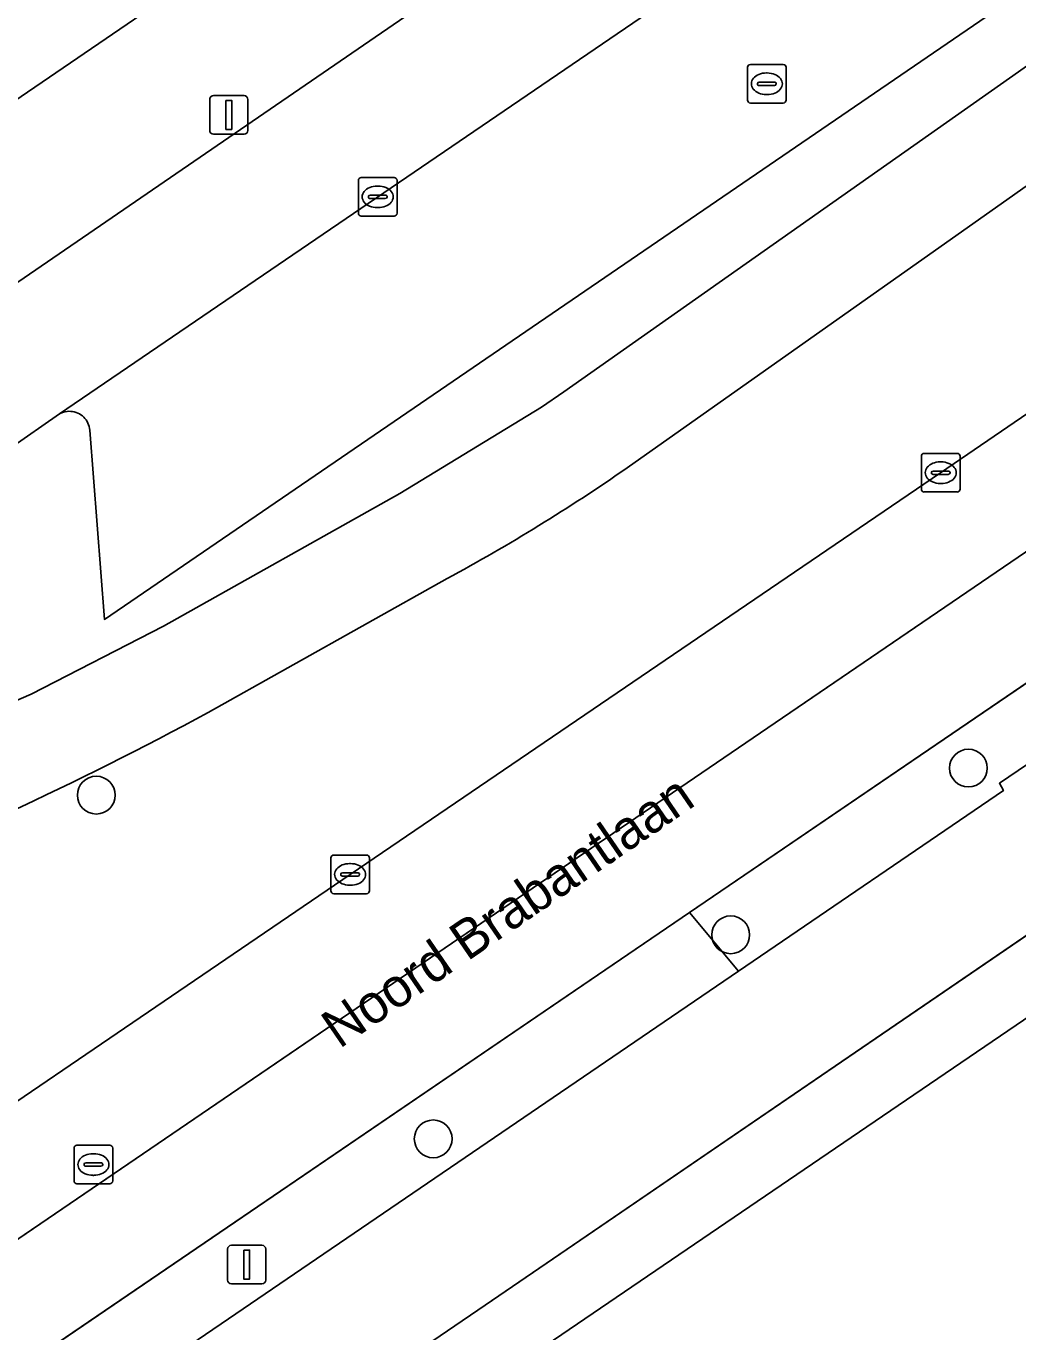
# Model space of a CAD drawing. Extents: x 157445 to 158888, y 383061 to 384688.
# Drawn here: x 158632.43 to 158658.1, y 383673.97 to 383707.79 of the extents above; entities that cross this region are included whole.
import ezdxf

# ---------------------------------------------------------------- set-up
doc = ezdxf.new("R2010")
doc.units = 0
for name, color, linetype in [('IMGEO_Berm_groen', 7, 'Continuous'), ('IMGEO_Boom', 7, 'Continuous'), ('IMGEO_Fietspad_gesloten', 7, 'Continuous'), ('IMGEO_Groenvoorziening', 7, 'Continuous'), ('IMGEO_Haag', 7, 'Continuous'), ('IMGEO_Kolk', 7, 'Continuous'), ('IMGEO_Lichtmast', 7, 'Continuous'), ('IMGEO_Openbare_ruimte_label', 7, 'Continuous'), ('IMGEO_OVBaan_gesloten', 7, 'Continuous'), ('IMGEO_Pand', 7, 'Continuous'), ('IMGEO_Parkeervlak_open', 7, 'Continuous'), ('IMGEO_Rijbaan_lokaal_open', 7, 'Continuous'), ('IMGEO_Rijbaan_regionaal_gesloten', 7, 'Continuous'), ('IMGEO_Rioolput', 7, 'Continuous'), ('IMGEO_Voetpad_open', 7, 'Continuous')]:
    doc.layers.add(name, color=color, linetype=linetype)

msp = doc.modelspace()

# ---------------------------------------------------------------- linework, layer by layer
at = {"layer": 'IMGEO_Berm_groen'}
for points in [[(158529.635, 383610.058), (158533.912, 383612.972), (158549.163, 383623.387), (158564.436, 383633.769), (158577.223, 383642.513), (158594.161, 383654.025), (158610.268, 383664.997), (158625.531, 383675.407), (158640.814, 383685.819), (158656.102, 383696.222), (158659.587, 383698.599), (158660.833, 383699.452), (158662.926, 383700.885), (158661.61, 383702.847), (158659.173, 383704.25), (158658.02, 383703.436), (158647.99, 383696.349)], [(158643.328, 383693.481), (158637.141, 383690.014)], [(158534.043, 383603.699), (158614.863, 383658.766), (158650.87, 383683.315), (158649.601, 383684.834), (158542.718, 383612.011), (158532.907, 383605.325), (158500, 383582.902), (158421.837, 383529.639), (158421.008, 383529.093)]]:
    msp.add_lwpolyline(points, dxfattribs=at)
for centre, radius, start, end in [((158619.496, 383737.443), 50.006, 298.462, 304.7366), ((158596.432, 383764.743), 85.098, 290.7876, 298.57927)]:
    msp.add_arc(centre, radius, start, end, dxfattribs=at)
at = {"layer": 'IMGEO_Boom'}
for centre in [(158656.821, 383688.573), (158634.246, 383687.872), (158650.668, 383684.255), (158642.967, 383678.971)]:
    msp.add_circle(centre, 0.489, dxfattribs=at)
at = {"layer": 'IMGEO_Fietspad_gesloten'}
for points in [[(158679.399, 383721.322), (158677.463, 383720.002), (158677.446, 383719.989), (158673.107, 383717.176), (158672.871, 383716.996), (158659.434, 383707.528), (158646.351, 383698.32), (158645.771, 383697.923), (158642.101, 383695.683), (158635.984, 383692.252), (158632.559, 383690.485), (158625.975, 383687.642), (158625.07, 383687.28), (158622.291, 383686.109), (158619.533, 383684.885), (158594.652, 383667.82), (158523.57, 383619.052), (158500, 383602.881), (158449.207, 383568.025), (158400.089, 383534.274), (158395.677, 383531.318), (158383.866, 383523.103)], [(158647.99, 383696.349), (158658.02, 383703.436), (158659.173, 383704.25), (158670.378, 383712.16), (158673.126, 383714.078)], [(158637.141, 383690.014), (158643.328, 383693.481)]]:
    msp.add_lwpolyline(points, dxfattribs=at)
for centre, radius, start, end in [((158619.496, 383737.443), 50.006, 298.462, 304.7366), ((158596.432, 383764.743), 85.098, 290.7876, 298.57927)]:
    msp.add_arc(centre, radius, start, end, dxfattribs=at)
at = {"layer": 'IMGEO_Groenvoorziening'}
msp.add_lwpolyline([(158657.729, 383687.991), (158657.626, 383688.179), (158660.551, 383690.171), (158659.914, 383691.135), (158659.584, 383691.635), (158649.601, 383684.834), (158650.87, 383683.315)], close=True, dxfattribs=at)
at = {"layer": 'IMGEO_Haag'}
msp.add_lwpolyline([(158657.729, 383687.991), (158657.626, 383688.179), (158660.551, 383690.171), (158659.914, 383691.135), (158659.584, 383691.635), (158649.601, 383684.834), (158650.87, 383683.315)], close=True, dxfattribs=at)
at = {"layer": 'IMGEO_Kolk'}
for p, q in [((158641.104, 383703.867), (158641.956, 383703.867)), ((158641.029, 383702.941), (158641.029, 383703.793)), ((158641.517, 383703.647), (158641.542, 383703.647)), ((158642.03, 383703.793), (158642.03, 383702.941)), ((158641.288, 383703.361), (158641.288, 383703.373)), ((158641.726, 383703.324), (158641.328, 383703.324)), ((158641.331, 383703.41), (158641.729, 383703.41)), ((158641.772, 383703.373), (158641.772, 383703.361)), ((158641.956, 383702.867), (158641.104, 383702.867)), ((158641.54, 383703.087), (158641.515, 383703.087)), ((158655.604, 383695.797), (158655.604, 383696.649)), ((158655.679, 383696.723), (158656.531, 383696.723)), ((158656.092, 383696.503), (158656.117, 383696.503)), ((158656.605, 383696.649), (158656.605, 383695.797)), ((158655.863, 383696.217), (158655.863, 383696.229)), ((158656.301, 383696.18), (158655.903, 383696.18)), ((158655.906, 383696.266), (158656.304, 383696.266)), ((158656.347, 383696.229), (158656.347, 383696.217)), ((158656.531, 383695.723), (158655.679, 383695.723)), ((158656.115, 383695.943), (158656.09, 383695.943)), ((158640.391, 383686.32), (158641.243, 383686.32)), ((158640.316, 383685.394), (158640.316, 383686.246)), ((158640.804, 383686.1), (158640.829, 383686.1)), ((158641.317, 383686.246), (158641.317, 383685.394)), ((158640.575, 383685.814), (158640.575, 383685.826)), ((158641.013, 383685.777), (158640.615, 383685.777)), ((158640.618, 383685.863), (158641.016, 383685.863)), ((158641.059, 383685.826), (158641.059, 383685.814)), ((158641.243, 383685.32), (158640.391, 383685.32)), ((158640.827, 383685.54), (158640.802, 383685.54))]:
    msp.add_line(p, q, dxfattribs=at)
for points in [[(158641.104, 383703.867), (158641.956, 383703.867)], [(158641.029, 383702.941), (158641.029, 383703.793)], [(158642.03, 383703.793), (158642.03, 383702.941)], [(158641.956, 383702.867), (158641.104, 383702.867)], [(158655.604, 383695.797), (158655.604, 383696.649)], [(158655.679, 383696.723), (158656.531, 383696.723)], [(158656.605, 383696.649), (158656.605, 383695.797)], [(158656.531, 383695.723), (158655.679, 383695.723)], [(158640.391, 383686.32), (158641.243, 383686.32)], [(158640.316, 383685.394), (158640.316, 383686.246)], [(158641.317, 383686.246), (158641.317, 383685.394)], [(158641.243, 383685.32), (158640.391, 383685.32)]]:
    msp.add_lwpolyline(points, dxfattribs=at)
for centre, radius, start, end in [((158641.106, 383703.791), 0.0765, 91.552, 178.448), ((158641.106, 383703.791), 0.0765, 91.552, 178.448), ((158641.954, 383703.791), 0.0765, 1.552, 88.448), ((158641.954, 383703.791), 0.0765, 1.552, 88.448), ((158641.328, 383703.37), 0.0403, 85.8775, 175.7526), ((158641.325, 383703.36), 0.0366, 178.938, 274.7102), ((158641.729, 383703.367), 0.043, 264.8664, 352.4533), ((158641.733, 383703.372), 0.0386, 1.7309, 96.639), ((158641.106, 383702.943), 0.0765, 181.552, 268.448), ((158641.106, 383702.943), 0.0765, 181.552, 268.448), ((158641.954, 383702.943), 0.0765, 271.552, 358.448), ((158641.954, 383702.943), 0.0765, 271.552, 358.448), ((158655.681, 383696.647), 0.0765, 91.552, 178.448), ((158655.681, 383696.647), 0.0765, 91.552, 178.448), ((158656.529, 383696.647), 0.0765, 1.552, 88.448), ((158656.529, 383696.647), 0.0765, 1.552, 88.448), ((158655.903, 383696.226), 0.0403, 85.8775, 175.7526), ((158655.9, 383696.216), 0.0366, 178.938, 274.7102), ((158656.304, 383696.223), 0.043, 264.8664, 352.4533), ((158656.308, 383696.228), 0.0386, 1.7309, 96.639), ((158655.681, 383695.799), 0.0765, 181.552, 268.448), ((158655.681, 383695.799), 0.0765, 181.552, 268.448), ((158656.529, 383695.799), 0.0765, 271.552, 358.448), ((158656.529, 383695.799), 0.0765, 271.552, 358.448), ((158640.393, 383686.244), 0.0765, 91.552, 178.448), ((158640.393, 383686.244), 0.0765, 91.552, 178.448), ((158641.241, 383686.244), 0.0765, 1.552, 88.448), ((158641.241, 383686.244), 0.0765, 1.552, 88.448), ((158640.615, 383685.823), 0.0403, 85.8775, 175.7526), ((158640.612, 383685.813), 0.0366, 178.938, 274.7102), ((158641.016, 383685.82), 0.043, 264.8664, 352.4533), ((158641.02, 383685.825), 0.0386, 1.7309, 96.639), ((158640.393, 383685.396), 0.0765, 181.552, 268.448), ((158640.393, 383685.396), 0.0765, 181.552, 268.448), ((158641.241, 383685.396), 0.0765, 271.552, 358.448), ((158641.241, 383685.396), 0.0765, 271.552, 358.448)]:
    msp.add_arc(centre, radius, start, end, dxfattribs=at)
for centre, major_axis, ratio, start_param, end_param in [((158641.516, 383703.367), (-0.387, 0.002), 0.722429, 4.712389, 7.853982), ((158641.541, 383703.367), (-0.39, 0.002), 0.717154, 1.570796, 4.712389), ((158656.091, 383696.223), (-0.387, 0.002), 0.722429, 4.712389, 7.853982), ((158656.116, 383696.223), (-0.39, 0.002), 0.717154, 1.570796, 4.712389), ((158640.803, 383685.82), (-0.387, 0.002), 0.722429, 4.712389, 7.853982), ((158640.828, 383685.82), (-0.39, 0.002), 0.717154, 1.570796, 4.712389)]:
    msp.add_ellipse(centre, major_axis=major_axis, ratio=ratio, start_param=start_param, end_param=end_param, dxfattribs=at)
at = {"layer": 'IMGEO_Lichtmast'}
for p, q in [((158637.181, 383705.087), (158637.181, 383705.887)), ((158637.181, 383705.887), (158637.181, 383705.087)), ((158637.281, 383705.987), (158638.071, 383705.987)), ((158638.071, 383705.987), (158637.281, 383705.987)), ((158638.171, 383705.887), (158638.171, 383705.087)), ((158638.171, 383705.087), (158638.171, 383705.887)), ((158638.071, 383704.987), (158637.281, 383704.987)), ((158637.281, 383704.987), (158638.071, 383704.987)), ((158637.643, 383675.315), (158637.643, 383676.115)), ((158637.643, 383676.115), (158637.643, 383675.315)), ((158637.743, 383676.215), (158638.533, 383676.215)), ((158638.533, 383676.215), (158637.743, 383676.215)), ((158638.633, 383676.115), (158638.633, 383675.315)), ((158638.633, 383675.315), (158638.633, 383676.115)), ((158638.533, 383675.215), (158637.743, 383675.215)), ((158637.743, 383675.215), (158638.533, 383675.215))]:
    msp.add_line(p, q, dxfattribs=at)
for points in [[(158637.601, 383705.862), (158637.751, 383705.862), (158637.751, 383705.112), (158637.601, 383705.112), (158637.601, 383705.862)], [(158638.063, 383676.09), (158638.213, 383676.09), (158638.213, 383675.34), (158638.063, 383675.34), (158638.063, 383676.09)]]:
    msp.add_lwpolyline(points, dxfattribs=at)
for centre, start, end in [((158637.281, 383705.887), 90, 180), ((158637.281, 383705.887), 90, 180), ((158638.071, 383705.887), 0, 90), ((158638.071, 383705.887), 360, 90), ((158637.281, 383705.087), 180, 270), ((158637.281, 383705.087), 180, 270), ((158638.071, 383705.087), 270, 0), ((158638.071, 383705.087), 270, 0), ((158637.743, 383676.115), 90, 180), ((158637.743, 383676.115), 90, 180), ((158638.533, 383676.115), 0, 90), ((158638.533, 383676.115), 360, 90), ((158637.743, 383675.315), 180, 270), ((158637.743, 383675.315), 180, 270), ((158638.533, 383675.315), 270, 0), ((158638.533, 383675.315), 270, 0)]:
    msp.add_arc(centre, 0.1, start, end, dxfattribs=at)
at = {"layer": 'IMGEO_OVBaan_gesloten'}
msp.add_lwpolyline([(158541.858, 383604.776), (158564.93, 383620.521), (158583.825, 383633.453), (158604.504, 383647.519), (158621.572, 383659.17), (158644.308, 383674.664), (158664, 383688.121), (158679.946, 383698.882), (158679.874, 383698.989), (158677.886, 383702.002), (158677.454, 383701.704), (158676.424, 383700.983), (158660.551, 383690.171), (158657.626, 383688.179), (158657.729, 383687.991), (158650.87, 383683.315), (158614.863, 383658.766), (158534.043, 383603.699), (158500, 383580.503), (158421.762, 383527.194)], dxfattribs=at)
msp.add_lwpolyline([(158365.354, 383481.561), (158416.544, 383517.531), (158540.809, 383602.111), (158637.817, 383668.138), (158680.904, 383697.465), (158679.946, 383698.882), (158664, 383688.121), (158644.308, 383674.664), (158621.572, 383659.17), (158604.504, 383647.519), (158583.825, 383633.453), (158564.93, 383620.521), (158541.858, 383604.776), (158522.166, 383591.424), (158504.867, 383579.604), (158484.965, 383566.084), (158464.958, 383552.48), (158446.358, 383539.779), (158428.975, 383527.938), (158408.443, 383513.852), (158386.987, 383498.925), (158364.353, 383482.998), (158364.367, 383482.977)], close=True, dxfattribs=at)
at = {"layer": 'IMGEO_Pand'}
msp.add_lwpolyline([(158625.509, 383730.343), (158622.152, 383728.039), (158624.55, 383724.546), (158620.228, 383721.58), (158631.372, 383705.337), (158639.063, 383710.588)], close=True, dxfattribs=at)
at = {"layer": 'IMGEO_Parkeervlak_open'}
msp.add_lwpolyline([(158654.956, 383712.528), (158633.296, 383697.747), (158633.309, 383697.754), (158633.351, 383697.773), (158633.396, 383697.789), (158633.442, 383697.801), (158633.488, 383697.808), (158633.536, 383697.812), (158633.583, 383697.811), (158633.63, 383697.806), (158633.676, 383697.796), (158633.721, 383697.783), (158633.765, 383697.766), (158633.807, 383697.744), (158633.848, 383697.72), (158633.885, 383697.691), (158633.92, 383697.66), (158633.952, 383697.625), (158633.981, 383697.588), (158634.007, 383697.548), (158634.029, 383697.506), (158634.046, 383697.462), (158634.06, 383697.417), (158634.07, 383697.371), (158634.076, 383697.324), (158634.456, 383692.423), (158657.801, 383708.382)], dxfattribs=at)
at = {"layer": 'IMGEO_Rijbaan_lokaal_open'}
for points in [[(158668.641, 383726.152), (158630.998, 383700.327)], [(158628.141, 383694.152), (158633.296, 383697.747), (158654.956, 383712.528)]]:
    msp.add_lwpolyline(points, dxfattribs=at)
at = {"layer": 'IMGEO_Rijbaan_regionaal_gesloten'}
for points in [[(158419.62, 383531.385), (158675.249, 383705.727), (158673.574, 383708.16), (158673.235, 383707.89), (158671.368, 383706.667), (158662.926, 383700.885), (158660.833, 383699.452), (158659.587, 383698.599), (158656.102, 383696.222), (158640.814, 383685.819), (158625.531, 383675.407), (158610.268, 383664.997), (158594.161, 383654.025), (158577.223, 383642.513), (158564.436, 383633.769), (158549.163, 383623.387), (158533.912, 383612.972), (158529.635, 383610.058), (158518.614, 383602.55), (158510.98, 383597.353), (158503.312, 383592.163), (158500, 383589.896), (158488.049, 383581.718), (158472.766, 383571.328)], [(158532.907, 383605.325), (158542.718, 383612.011), (158649.601, 383684.834), (158659.584, 383691.635), (158676.506, 383703.162), (158676.85, 383703.4), (158675.249, 383705.727), (158419.62, 383531.385), (158396.6, 383515.895), (158392.975, 383513.826), (158381.801, 383508.832), (158377.704, 383506.331), (158374.335, 383503.923), (158362.176, 383495.3), (158357.947, 383492.263), (158359.626, 383489.838), (158363.896, 383492.904), (158376.206, 383501.305), (158380.823, 383504.604), (158383.416, 383506.187), (158388.341, 383508.475), (158396.561, 383512.223), (158399.682, 383514.393), (158402.806, 383516.561)]]:
    msp.add_lwpolyline(points, dxfattribs=at)
at = {"layer": 'IMGEO_Rioolput'}
for p, q in [((158651.103, 383705.869), (158651.103, 383706.721)), ((158651.178, 383706.795), (158652.03, 383706.795)), ((158651.591, 383706.575), (158651.616, 383706.575)), ((158652.104, 383706.721), (158652.104, 383705.869)), ((158651.362, 383706.289), (158651.362, 383706.301)), ((158651.8, 383706.252), (158651.402, 383706.252)), ((158651.405, 383706.338), (158651.803, 383706.338)), ((158651.846, 383706.301), (158651.846, 383706.289)), ((158651.614, 383706.015), (158651.589, 383706.015)), ((158652.03, 383705.795), (158651.178, 383705.795)), ((158633.669, 383677.88), (158633.669, 383678.732)), ((158633.744, 383678.806), (158634.596, 383678.806)), ((158634.157, 383678.586), (158634.182, 383678.586)), ((158634.67, 383678.732), (158634.67, 383677.88)), ((158633.928, 383678.3), (158633.928, 383678.312)), ((158634.366, 383678.263), (158633.968, 383678.263)), ((158633.971, 383678.349), (158634.369, 383678.349)), ((158634.412, 383678.312), (158634.412, 383678.3)), ((158634.596, 383677.806), (158633.744, 383677.806)), ((158634.18, 383678.026), (158634.155, 383678.026))]:
    msp.add_line(p, q, dxfattribs=at)
for points in [[(158651.103, 383705.869), (158651.103, 383706.721)], [(158651.178, 383706.795), (158652.03, 383706.795)], [(158652.104, 383706.721), (158652.104, 383705.869)], [(158652.03, 383705.795), (158651.178, 383705.795)], [(158633.669, 383677.88), (158633.669, 383678.732)], [(158633.744, 383678.806), (158634.596, 383678.806)], [(158634.67, 383678.732), (158634.67, 383677.88)], [(158634.596, 383677.806), (158633.744, 383677.806)]]:
    msp.add_lwpolyline(points, dxfattribs=at)
for centre, radius, start, end in [((158651.18, 383706.719), 0.0765, 91.552, 178.448), ((158651.18, 383706.719), 0.0765, 91.552, 178.448), ((158652.028, 383706.719), 0.0765, 1.552, 88.448), ((158652.028, 383706.719), 0.0765, 1.552, 88.448), ((158651.402, 383706.298), 0.0403, 85.8775, 175.7526), ((158651.399, 383706.288), 0.0366, 178.938, 274.7102), ((158651.803, 383706.295), 0.043, 264.8664, 352.4533), ((158651.807, 383706.3), 0.0386, 1.7309, 96.639), ((158651.18, 383705.871), 0.0765, 181.552, 268.448), ((158651.18, 383705.871), 0.0765, 181.552, 268.448), ((158652.028, 383705.871), 0.0765, 271.552, 358.448), ((158652.028, 383705.871), 0.0765, 271.552, 358.448), ((158633.746, 383678.73), 0.0765, 91.552, 178.448), ((158633.746, 383678.73), 0.0765, 91.552, 178.448), ((158634.594, 383678.73), 0.0765, 1.552, 88.448), ((158634.594, 383678.73), 0.0765, 1.552, 88.448), ((158633.968, 383678.309), 0.0403, 85.8775, 175.7526), ((158633.965, 383678.299), 0.0366, 178.938, 274.7102), ((158634.369, 383678.306), 0.043, 264.8664, 352.4533), ((158634.373, 383678.311), 0.0386, 1.7309, 96.639), ((158633.746, 383677.882), 0.0765, 181.552, 268.448), ((158633.746, 383677.882), 0.0765, 181.552, 268.448), ((158634.594, 383677.882), 0.0765, 271.552, 358.448), ((158634.594, 383677.882), 0.0765, 271.552, 358.448)]:
    msp.add_arc(centre, radius, start, end, dxfattribs=at)
for centre, major_axis, ratio, start_param, end_param in [((158651.59, 383706.295), (-0.387, 0.002), 0.722429, 4.712389, 7.853982), ((158651.615, 383706.295), (-0.39, 0.002), 0.717154, 1.570796, 4.712389), ((158634.156, 383678.306), (-0.387, 0.002), 0.722429, 4.712389, 7.853982), ((158634.181, 383678.306), (-0.39, 0.002), 0.717154, 1.570796, 4.712389)]:
    msp.add_ellipse(centre, major_axis=major_axis, ratio=ratio, start_param=start_param, end_param=end_param, dxfattribs=at)
at = {"layer": 'IMGEO_Voetpad_open'}
msp.add_lwpolyline([(158668.641, 383726.152), (158669.152, 383726.536), (158669.758, 383727.674), (158667.955, 383730.322), (158646.752, 383715.839), (158639.063, 383710.588), (158631.372, 383705.337), (158625.016, 383700.993), (158620.976, 383698.331), (158621.483, 383698.02), (158622.017, 383697.756), (158622.572, 383697.54), (158623.144, 383697.375), (158623.616, 383697.279), (158624.146, 383697.217), (158624.679, 383697.203), (158625.212, 383697.236), (158625.74, 383697.317), (158626.258, 383697.444), (158626.762, 383697.618), (158627.25, 383697.835), (158627.716, 383698.096), (158627.837, 383698.173), (158630.998, 383700.327)], close=True, dxfattribs=at)
for points in [[(158625.975, 383687.642), (158632.559, 383690.485), (158635.984, 383692.252), (158642.101, 383695.683), (158645.771, 383697.923), (158646.351, 383698.32), (158659.434, 383707.528), (158672.871, 383716.996)], [(158657.801, 383708.382), (158634.456, 383692.423), (158634.076, 383697.324), (158634.07, 383697.371), (158634.06, 383697.417), (158634.046, 383697.462), (158634.029, 383697.506), (158634.007, 383697.548), (158633.981, 383697.588), (158633.952, 383697.625), (158633.92, 383697.66), (158633.885, 383697.691), (158633.848, 383697.72), (158633.807, 383697.744), (158633.765, 383697.766), (158633.721, 383697.783), (158633.676, 383697.796), (158633.63, 383697.806), (158633.583, 383697.811), (158633.536, 383697.812), (158633.488, 383697.808), (158633.442, 383697.801), (158633.396, 383697.789), (158633.351, 383697.773), (158633.309, 383697.754), (158633.296, 383697.747), (158628.141, 383694.152)]]:
    msp.add_lwpolyline(points, dxfattribs=at)

# ---------------------------------------------------------------- texts
at = {"layer": 'IMGEO_Openbare_ruimte_label'}
msp.add_text('Noord Brabantlaan', height=1, rotation=34.4052, dxfattribs=at).set_placement((158640.538, 383681.289))

doc.saveas('drawing.dxf')
